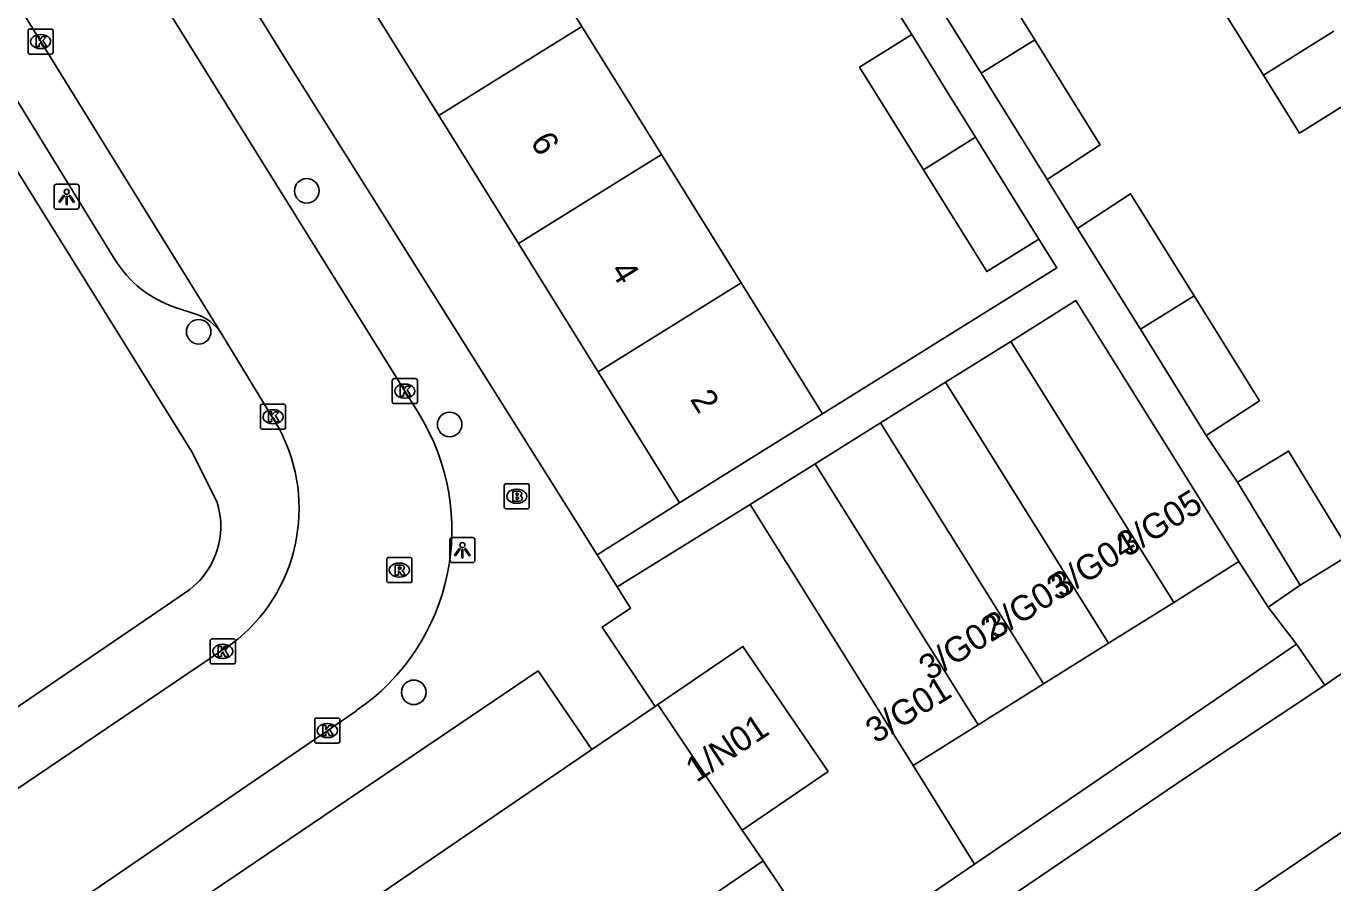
# Model space of a CAD drawing. Extents: x 160037 to 160839, y 385326 to 386441.
# Drawn here: x 160256.6 to 160308.7, y 386041.7 to 386075.8 of the extents above; entities that cross this region are included whole.
import ezdxf

# ---------------------------------------------------------------- set-up
doc = ezdxf.new("R2010")
doc.units = 0
for name, color, linetype in [('IMGEO_Boom', 7, 'Continuous'), ('IMGEO_Brandkraan', 7, 'Continuous'), ('IMGEO_Kolk', 7, 'Continuous'), ('IMGEO_Lichtpunt', 7, 'Continuous'), ('IMGEO_Pand', 7, 'Continuous'), ('IMGEO_Pand_nummerreeks', 7, 'Continuous'), ('IMGEO_Rijbaan_lokaal_open', 7, 'Continuous'), ('IMGEO_Rioolput', 7, 'Continuous'), ('IMGEO_Voetpad_open', 7, 'Continuous')]:
    doc.layers.add(name, color=color, linetype=linetype)

msp = doc.modelspace()

# ---------------------------------------------------------------- linework, layer by layer
at = {"layer": 'IMGEO_Boom'}
for centre in [(160267.828, 386069.221), (160263.52, 386063.61), (160273.521, 386059.919), (160272.091, 386049.252)]:
    msp.add_circle(centre, 0.489, dxfattribs=at)
at = {"layer": 'IMGEO_Brandkraan'}
for p, q in [((160275.693, 386056.634), (160275.693, 386057.486)), ((160275.768, 386057.56), (160276.62, 386057.56)), ((160276.694, 386057.486), (160276.694, 386056.634)), ((160276.181, 386057.34), (160276.206, 386057.34)), ((160276.62, 386056.56), (160275.768, 386056.56)), ((160276.204, 386056.78), (160276.179, 386056.78))]:
    msp.add_line(p, q, dxfattribs=at)
for points in [[(160275.693, 386056.634), (160275.693, 386057.486)], [(160275.768, 386057.56), (160276.62, 386057.56)], [(160276.694, 386057.486), (160276.694, 386056.634)], [(160276.041, 386057.26), (160276.041, 386056.86), (160276.254, 386056.86)], [(160276.272, 386057.26), (160276.041, 386057.26)], [(160276.22, 386057.179), (160276.166, 386057.179), (160276.166, 386057.103)], [(160276.166, 386057.103), (160276.219, 386057.103)], [(160276.228, 386057.027), (160276.166, 386057.027), (160276.166, 386056.946)], [(160276.62, 386056.56), (160275.768, 386056.56)], [(160276.166, 386056.946), (160276.228, 386056.946)]]:
    msp.add_lwpolyline(points, dxfattribs=at)
for centre, radius, start, end in [((160275.77, 386057.484), 0.0765, 91.552, 178.448), ((160275.77, 386057.484), 0.0765, 91.552, 178.448), ((160276.618, 386057.484), 0.0765, 1.552, 88.448), ((160276.618, 386057.484), 0.0765, 1.552, 88.448), ((160276.221, 386057.141), 0.0379, 267.8285, 90.9355), ((160276.229, 386056.986), 0.0404, 269.8759, 90.5077), ((160276.276, 386057.115), 0.145, 59.4692, 91.5367), ((160276.301, 386057.162), 0.0922, 285.5137, 58.1501), ((160276.306, 386056.97), 0.105, 301.3115, 78.989), ((160275.77, 386056.636), 0.0765, 181.552, 268.448), ((160275.77, 386056.636), 0.0765, 181.552, 268.448), ((160276.26, 386057.111), 0.251, 268.6676, 293.5347), ((160276.618, 386056.636), 0.0765, 271.552, 358.448), ((160276.618, 386056.636), 0.0765, 271.552, 358.448)]:
    msp.add_arc(centre, radius, start, end, dxfattribs=at)
for centre, major_axis, ratio, start_param, end_param in [((160276.18, 386057.06), (-0.387, 0.002), 0.722429, 4.712389, 7.853982), ((160276.205, 386057.06), (-0.39, 0.002), 0.717154, 1.570796, 4.712389)]:
    msp.add_ellipse(centre, major_axis=major_axis, ratio=ratio, start_param=start_param, end_param=end_param, dxfattribs=at)
at = {"layer": 'IMGEO_Kolk'}
for p, q in [((160256.72, 386074.739), (160256.72, 386075.591)), ((160256.795, 386075.665), (160257.647, 386075.665)), ((160257.208, 386075.445), (160257.233, 386075.445)), ((160257.721, 386075.591), (160257.721, 386074.739)), ((160257.647, 386074.665), (160256.795, 386074.665)), ((160257.231, 386074.885), (160257.206, 386074.885)), ((160271.233, 386060.822), (160271.233, 386061.674)), ((160271.308, 386061.748), (160272.16, 386061.748)), ((160272.234, 386061.674), (160272.234, 386060.822)), ((160271.721, 386061.528), (160271.746, 386061.528)), ((160265.983, 386059.802), (160265.983, 386060.654)), ((160266.058, 386060.728), (160266.91, 386060.728)), ((160266.984, 386060.654), (160266.984, 386059.802)), ((160272.16, 386060.748), (160271.308, 386060.748)), ((160271.744, 386060.968), (160271.719, 386060.968)), ((160266.471, 386060.508), (160266.496, 386060.508)), ((160266.91, 386059.728), (160266.058, 386059.728)), ((160266.494, 386059.948), (160266.469, 386059.948)), ((160263.98, 386050.458), (160263.98, 386051.31)), ((160264.055, 386051.384), (160264.907, 386051.384)), ((160264.981, 386051.31), (160264.981, 386050.458)), ((160264.468, 386051.164), (160264.493, 386051.164)), ((160264.907, 386050.384), (160264.055, 386050.384)), ((160264.491, 386050.604), (160264.466, 386050.604)), ((160268.144, 386047.303), (160268.144, 386048.155)), ((160268.219, 386048.229), (160269.071, 386048.229)), ((160269.145, 386048.155), (160269.145, 386047.303)), ((160268.632, 386048.009), (160268.657, 386048.009)), ((160269.071, 386047.229), (160268.219, 386047.229)), ((160268.655, 386047.449), (160268.63, 386047.449))]:
    msp.add_line(p, q, dxfattribs=at)
for points in [[(160256.72, 386074.739), (160256.72, 386075.591)], [(160256.795, 386075.665), (160257.647, 386075.665)], [(160257.041, 386075.365), (160257.164, 386075.365), (160257.164, 386075.214), (160257.294, 386075.365), (160257.458, 386075.365), (160257.312, 386075.214), (160257.465, 386074.965), (160257.313, 386074.965), (160257.228, 386075.129), (160257.164, 386075.062), (160257.164, 386074.965), (160257.041, 386074.965), (160257.041, 386075.365)], [(160257.721, 386075.591), (160257.721, 386074.739)], [(160257.647, 386074.665), (160256.795, 386074.665)], [(160271.233, 386060.822), (160271.233, 386061.674)], [(160271.308, 386061.748), (160272.16, 386061.748)], [(160272.234, 386061.674), (160272.234, 386060.822)], [(160271.554, 386061.448), (160271.677, 386061.448), (160271.677, 386061.297), (160271.807, 386061.448), (160271.971, 386061.448), (160271.825, 386061.297), (160271.978, 386061.048), (160271.826, 386061.048), (160271.741, 386061.212), (160271.677, 386061.145), (160271.677, 386061.048), (160271.554, 386061.048), (160271.554, 386061.448)], [(160265.983, 386059.802), (160265.983, 386060.654)], [(160266.058, 386060.728), (160266.91, 386060.728)], [(160266.984, 386060.654), (160266.984, 386059.802)], [(160272.16, 386060.748), (160271.308, 386060.748)], [(160266.304, 386060.428), (160266.427, 386060.428), (160266.427, 386060.277), (160266.557, 386060.428), (160266.721, 386060.428), (160266.575, 386060.277), (160266.728, 386060.028), (160266.576, 386060.028), (160266.491, 386060.192), (160266.427, 386060.125), (160266.427, 386060.028), (160266.304, 386060.028), (160266.304, 386060.428)], [(160266.91, 386059.728), (160266.058, 386059.728)], [(160263.98, 386050.458), (160263.98, 386051.31)], [(160264.055, 386051.384), (160264.907, 386051.384)], [(160264.981, 386051.31), (160264.981, 386050.458)], [(160264.301, 386051.084), (160264.424, 386051.084), (160264.424, 386050.933), (160264.554, 386051.084), (160264.718, 386051.084), (160264.572, 386050.933), (160264.725, 386050.684), (160264.573, 386050.684), (160264.488, 386050.848), (160264.424, 386050.781), (160264.424, 386050.684), (160264.301, 386050.684), (160264.301, 386051.084)], [(160264.907, 386050.384), (160264.055, 386050.384)], [(160268.144, 386047.303), (160268.144, 386048.155)], [(160268.219, 386048.229), (160269.071, 386048.229)], [(160269.145, 386048.155), (160269.145, 386047.303)], [(160268.465, 386047.929), (160268.588, 386047.929), (160268.588, 386047.778), (160268.718, 386047.929), (160268.882, 386047.929), (160268.736, 386047.778), (160268.889, 386047.529), (160268.737, 386047.529), (160268.652, 386047.693), (160268.588, 386047.626), (160268.588, 386047.529), (160268.465, 386047.529), (160268.465, 386047.929)], [(160269.071, 386047.229), (160268.219, 386047.229)]]:
    msp.add_lwpolyline(points, dxfattribs=at)
for centre, start, end in [((160256.797, 386075.589), 91.552, 178.448), ((160256.797, 386075.589), 91.552, 178.448), ((160257.645, 386075.589), 1.552, 88.448), ((160257.645, 386075.589), 1.552, 88.448), ((160256.797, 386074.741), 181.552, 268.448), ((160256.797, 386074.741), 181.552, 268.448), ((160257.645, 386074.741), 271.552, 358.448), ((160257.645, 386074.741), 271.552, 358.448), ((160271.31, 386061.672), 91.552, 178.448), ((160271.31, 386061.672), 91.552, 178.448), ((160272.158, 386061.672), 1.552, 88.448), ((160272.158, 386061.672), 1.552, 88.448), ((160266.06, 386060.652), 91.552, 178.448), ((160266.06, 386060.652), 91.552, 178.448), ((160266.908, 386060.652), 1.552, 88.448), ((160266.908, 386060.652), 1.552, 88.448), ((160271.31, 386060.824), 181.552, 268.448), ((160271.31, 386060.824), 181.552, 268.448), ((160272.158, 386060.824), 271.552, 358.448), ((160272.158, 386060.824), 271.552, 358.448), ((160266.06, 386059.804), 181.552, 268.448), ((160266.06, 386059.804), 181.552, 268.448), ((160266.908, 386059.804), 271.552, 358.448), ((160266.908, 386059.804), 271.552, 358.448), ((160264.057, 386051.308), 91.552, 178.448), ((160264.057, 386051.308), 91.552, 178.448), ((160264.905, 386051.308), 1.552, 88.448), ((160264.905, 386051.308), 1.552, 88.448), ((160264.057, 386050.46), 181.552, 268.448), ((160264.057, 386050.46), 181.552, 268.448), ((160264.905, 386050.46), 271.552, 358.448), ((160264.905, 386050.46), 271.552, 358.448), ((160268.221, 386048.153), 91.552, 178.448), ((160268.221, 386048.153), 91.552, 178.448), ((160269.069, 386048.153), 1.552, 88.448), ((160269.069, 386048.153), 1.552, 88.448), ((160268.221, 386047.305), 181.552, 268.448), ((160268.221, 386047.305), 181.552, 268.448), ((160269.069, 386047.305), 271.552, 358.448), ((160269.069, 386047.305), 271.552, 358.448)]:
    msp.add_arc(centre, 0.0765, start, end, dxfattribs=at)
for centre, major_axis, ratio, start_param, end_param in [((160257.207, 386075.165), (-0.387, 0.002), 0.722429, 4.712389, 7.853982), ((160257.232, 386075.165), (-0.39, 0.002), 0.717154, 1.570796, 4.712389), ((160271.72, 386061.248), (-0.387, 0.002), 0.722429, 4.712389, 7.853982), ((160271.745, 386061.248), (-0.39, 0.002), 0.717154, 1.570796, 4.712389), ((160266.47, 386060.228), (-0.387, 0.002), 0.722429, 4.712389, 7.853982), ((160266.495, 386060.228), (-0.39, 0.002), 0.717154, 1.570796, 4.712389), ((160264.467, 386050.884), (-0.387, 0.002), 0.722429, 4.712389, 7.853982), ((160264.492, 386050.884), (-0.39, 0.002), 0.717154, 1.570796, 4.712389), ((160268.631, 386047.729), (-0.387, 0.002), 0.722429, 4.712389, 7.853982), ((160268.656, 386047.729), (-0.39, 0.002), 0.717154, 1.570796, 4.712389)]:
    msp.add_ellipse(centre, major_axis=major_axis, ratio=ratio, start_param=start_param, end_param=end_param, dxfattribs=at)
at = {"layer": 'IMGEO_Lichtpunt'}
for p, q in [((160258.662, 386069.484), (160257.854, 386069.484)), ((160258.662, 386069.484), (160257.854, 386069.484)), ((160257.76, 386069.389), (160257.76, 386068.582)), ((160257.76, 386069.389), (160257.76, 386068.582)), ((160258.756, 386068.582), (160258.756, 386069.389)), ((160258.756, 386068.582), (160258.756, 386069.389)), ((160257.854, 386068.488), (160258.662, 386068.488)), ((160257.854, 386068.488), (160258.662, 386068.488)), ((160274.43, 386055.413), (160273.622, 386055.413)), ((160274.43, 386055.413), (160273.622, 386055.413)), ((160273.528, 386055.318), (160273.528, 386054.511)), ((160273.528, 386055.318), (160273.528, 386054.511)), ((160274.524, 386054.511), (160274.524, 386055.318)), ((160274.524, 386054.511), (160274.524, 386055.318)), ((160273.622, 386054.417), (160274.43, 386054.417)), ((160273.622, 386054.417), (160274.43, 386054.417))]:
    msp.add_line(p, q, dxfattribs=at)
for points in [[(160258.134, 386069.053), (160258.173, 386069.025), (160257.985, 386068.763), (160257.947, 386068.79), (160258.134, 386069.053)], [(160258.236, 386069.005), (160258.283, 386069.005), (160258.283, 386068.683), (160258.236, 386068.683), (160258.236, 386069.005)], [(160258.346, 386069.025), (160258.384, 386069.052), (160258.571, 386068.79), (160258.532, 386068.762), (160258.346, 386069.025)], [(160273.902, 386054.982), (160273.941, 386054.954), (160273.753, 386054.692), (160273.715, 386054.719), (160273.902, 386054.982)], [(160274.004, 386054.934), (160274.051, 386054.934), (160274.051, 386054.612), (160274.004, 386054.612), (160274.004, 386054.934)], [(160274.114, 386054.954), (160274.152, 386054.981), (160274.339, 386054.719), (160274.3, 386054.691), (160274.114, 386054.954)]]:
    msp.add_lwpolyline(points, dxfattribs=at)
for centre in [(160258.259, 386069.187), (160274.027, 386055.116)]:
    msp.add_circle(centre, 0.0994, dxfattribs=at)
for centre, start, end in [((160257.854, 386069.389), 90, 180), ((160257.854, 386069.389), 90, 180), ((160258.662, 386069.389), 0, 90), ((160258.662, 386069.389), 0, 90), ((160257.854, 386068.582), 180, 270), ((160257.854, 386068.582), 180, 270), ((160258.662, 386068.582), 270, 0), ((160258.662, 386068.582), 270, 360), ((160273.622, 386055.318), 90, 180), ((160273.622, 386055.318), 90, 180), ((160274.43, 386055.318), 0, 90), ((160274.43, 386055.318), 0, 90), ((160273.622, 386054.511), 180, 270), ((160273.622, 386054.511), 180, 270), ((160274.43, 386054.511), 270, 0), ((160274.43, 386054.511), 270, 360)]:
    msp.add_arc(centre, 0.0946, start, end, dxfattribs=at)
at = {"layer": 'IMGEO_Pand'}
for points in [[(160275.614, 386080.871), (160278.788, 386075.768)], [(160305.592, 386080.676), (160307.098, 386078.256), (160304.281, 386076.503), (160305.945, 386073.829)], [(160296.84, 386075.233), (160294.309, 386079.298), (160292.2, 386077.921)], [(160294.701, 386073.902), (160292.2, 386077.921)], [(160273.089, 386072.228), (160269.918, 386077.333)], [(160278.788, 386075.768), (160273.089, 386072.228)], [(160278.788, 386075.768), (160281.963, 386070.664)], [(160292.401, 386070.062), (160289.855, 386074.153), (160291.932, 386075.445)], [(160291.932, 386075.445), (160293.376, 386073.125), (160294.479, 386071.353)], [(160294.701, 386073.902), (160296.84, 386075.233)], [(160297.329, 386069.678), (160299.44, 386071.056), (160296.84, 386075.233)], [(160305.945, 386073.829), (160308.749, 386075.574)], [(160297.329, 386069.678), (160294.701, 386073.902)], [(160305.945, 386073.829), (160307.383, 386071.519), (160310.187, 386073.264)], [(160276.26, 386067.122), (160273.089, 386072.228)], [(160294.479, 386071.353), (160292.401, 386070.062)], [(160294.479, 386071.353), (160297.001, 386067.3)], [(160276.26, 386067.122), (160281.963, 386070.664)], [(160281.963, 386070.664), (160285.137, 386065.561)], [(160297.001, 386067.3), (160294.924, 386066.008), (160292.401, 386070.062)], [(160303.184, 386065.041), (160300.654, 386069.106), (160298.542, 386067.728)], [(160301.043, 386063.709), (160298.542, 386067.728)], [(160279.432, 386062.017), (160276.26, 386067.122)], [(160285.137, 386065.561), (160279.432, 386062.017)], [(160285.137, 386065.561), (160288.38, 386060.346)], [(160295.878, 386063.225), (160298.475, 386064.849), (160304.971, 386054.46)], [(160303.184, 386065.041), (160301.043, 386063.709)], [(160303.671, 386059.485), (160305.784, 386060.864), (160303.184, 386065.041)], [(160293.281, 386061.601), (160295.878, 386063.225)], [(160295.878, 386063.225), (160302.373, 386052.836)], [(160303.671, 386059.485), (160301.043, 386063.709)], [(160282.676, 386056.794), (160279.432, 386062.017)], [(160290.683, 386059.978), (160293.281, 386061.601)], [(160299.776, 386051.212), (160293.281, 386061.601)], [(160288.38, 386060.346), (160286.921, 386059.438), (160282.676, 386056.794)], [(160288.086, 386058.354), (160290.683, 386059.978)], [(160290.683, 386059.978), (160297.179, 386049.588)], [(160304.914, 386057.618), (160306.949, 386058.861), (160309.448, 386054.767)], [(160285.489, 386056.73), (160288.086, 386058.354)], [(160294.582, 386047.964), (160288.086, 386058.354)], [(160307.413, 386053.524), (160304.914, 386057.618)], [(160291.985, 386046.341), (160285.489, 386056.73)], [(160302.373, 386052.836), (160304.971, 386054.46)], [(160309.448, 386054.767), (160307.413, 386053.524)], [(160299.776, 386051.212), (160302.373, 386052.836)], [(160281.819, 386048.768), (160285.206, 386051.078), (160288.598, 386046.105), (160285.171, 386043.767)], [(160297.179, 386049.588), (160299.776, 386051.212)], [(160294.582, 386047.964), (160297.179, 386049.588)], [(160279.189, 386046.974), (160281.71, 386048.693)], [(160281.71, 386048.693), (160281.819, 386048.768)], [(160285.171, 386043.767), (160281.819, 386048.768)], [(160291.985, 386046.341), (160294.582, 386047.964)], [(160279.189, 386046.974), (160265.251, 386037.468)], [(160285.171, 386043.767), (160286.007, 386042.54)], [(160257.536, 386023.121), (160286.007, 386042.54)]]:
    msp.add_lwpolyline(points, dxfattribs=at)
at = {"layer": 'IMGEO_Rijbaan_lokaal_open'}
for points in [[(160240.863, 386110.791), (160249.217, 386097.394), (160272.288, 386060.355)], [(160239.198, 386104.251), (160242.526, 386098.843), (160255.179, 386078.459), (160264.42, 386063.553)], [(160266.734, 386059.736), (160264.42, 386063.553)], [(160325.342, 386061.172), (160323.666, 386060.015), (160315.833, 386054.695), (160308.389, 386049.542)], [(160328.103, 386056.609), (160310.109, 386044.387), (160289.489, 386030.427), (160265.152, 386013.927)], [(160304.971, 386054.46), (160306.13, 386052.646)], [(160306.13, 386052.646), (160307.267, 386051.171)], [(160248.878, 386040.412), (160264.853, 386051.194)], [(160307.267, 386051.171), (160294.438, 386042.412)], [(160308.389, 386049.542), (160302.814, 386045.834), (160265.416, 386020.437), (160263.212, 386018.961)], [(160269.802, 386048.522), (160252.901, 386036.973), (160251.274, 386035.995)], [(160294.438, 386042.412), (160291.985, 386046.341)], [(160286.007, 386042.54), (160288.716, 386038.505)]]:
    msp.add_lwpolyline(points, dxfattribs=at)
for centre, radius, start, end in [((160264.87, 386055.736), 8.738, 304.3585, 31.912), ((160260.767, 386056.572), 6.754, 307.2258, 27.9368)]:
    msp.add_arc(centre, radius, start, end, dxfattribs=at)
at = {"layer": 'IMGEO_Rioolput'}
for p, q in [((160271.015, 386053.695), (160271.015, 386054.547)), ((160271.09, 386054.621), (160271.942, 386054.621)), ((160271.503, 386054.401), (160271.528, 386054.401)), ((160272.016, 386054.547), (160272.016, 386053.695)), ((160271.526, 386053.841), (160271.501, 386053.841)), ((160271.942, 386053.621), (160271.09, 386053.621))]:
    msp.add_line(p, q, dxfattribs=at)
for points in [[(160271.015, 386053.695), (160271.015, 386054.547)], [(160271.09, 386054.621), (160271.942, 386054.621)], [(160272.016, 386054.547), (160272.016, 386053.695)], [(160271.604, 386054.319), (160271.352, 386054.321), (160271.352, 386053.921)], [(160271.352, 386053.921), (160271.476, 386053.921), (160271.476, 386054.083), (160271.487, 386054.083)], [(160271.53, 386054.24), (160271.476, 386054.24), (160271.476, 386054.159)], [(160271.476, 386054.159), (160271.528, 386054.159)], [(160271.534, 386054.054), (160271.605, 386053.921), (160271.745, 386053.921), (160271.68, 386054.047)], [(160271.942, 386053.621), (160271.09, 386053.621)]]:
    msp.add_lwpolyline(points, dxfattribs=at)
for centre, radius, start, end in [((160271.092, 386054.545), 0.0765, 91.552, 178.448), ((160271.092, 386054.545), 0.0765, 91.552, 178.448), ((160271.94, 386054.545), 0.0765, 1.552, 88.448), ((160271.94, 386054.545), 0.0765, 1.552, 88.448), ((160271.486, 386054.03), 0.0533, 26.0293, 88.6989), ((160271.512, 386054.348), 0.19, 274.7715, 282.9687), ((160271.536, 386054.144), 0.0964, 77.0061, 93.1865), ((160271.55, 386054.201), 0.0378, 276.6634, 79.6772), ((160271.603, 386054.209), 0.109, 350.3612, 89.416), ((160271.601, 386054.209), 0.112, 277.5842, 350.9817), ((160271.585, 386053.994), 0.108, 29.5134, 73.7905), ((160271.092, 386053.697), 0.0765, 181.552, 268.448), ((160271.092, 386053.697), 0.0765, 181.552, 268.448), ((160271.94, 386053.697), 0.0765, 271.552, 358.448), ((160271.94, 386053.697), 0.0765, 271.552, 358.448)]:
    msp.add_arc(centre, radius, start, end, dxfattribs=at)
for centre, major_axis, ratio, start_param, end_param in [((160271.502, 386054.121), (-0.387, 0.002), 0.722429, 4.712389, 7.853982), ((160271.527, 386054.121), (-0.39, 0.002), 0.717154, 1.570796, 4.712389)]:
    msp.add_ellipse(centre, major_axis=major_axis, ratio=ratio, start_param=start_param, end_param=end_param, dxfattribs=at)
at = {"layer": 'IMGEO_Voetpad_open'}
for points in [[(160279.395, 386054.732), (160266.865, 386074.67), (160243.753, 386112.04)], [(160233.964, 386105.87), (160240.181, 386095.886), (160263.271, 386058.789), (160264.257, 386056.811)], [(160260.176, 386066.493), (160239.591, 386099.947)], [(160290.652, 386077.507), (160291.932, 386075.445)], [(160298.542, 386067.728), (160297.329, 386069.678)], [(160297.001, 386067.3), (160297.714, 386066.155), (160296.195, 386065.21), (160288.38, 386060.346)], [(160263.402, 386064.313), (160262.601, 386064.577)], [(160304.914, 386057.618), (160303.671, 386059.485)], [(160282.676, 386056.794), (160279.395, 386054.732)], [(160280.195, 386053.46), (160285.489, 386056.73)], [(160279.395, 386054.732), (160280.195, 386053.46)], [(160263.56, 386053.702), (160263.169, 386053.345), (160261.981, 386052.544), (160256.361, 386048.714), (160247.576, 386042.636)], [(160281.71, 386048.693), (160279.601, 386051.842), (160280.731, 386052.606), (160280.195, 386053.46)], [(160306.13, 386052.646), (160307.413, 386053.524)], [(160308.389, 386049.542), (160307.267, 386051.171)], [(160263.091, 386040.677), (160277.047, 386050.115), (160279.189, 386046.974)], [(160288.716, 386038.505), (160292.172, 386040.865), (160294.438, 386042.412)]]:
    msp.add_lwpolyline(points, dxfattribs=at)
for centre, radius, start, end in [((160264.007, 386068.849), 4.498, 211.5939, 251.7813), ((160262.777, 386062.414), 1.999, 34.7298, 71.7829), ((160261.2, 386055.864), 3.2, 317.51, 17.2178)]:
    msp.add_arc(centre, radius, start, end, dxfattribs=at)

# ---------------------------------------------------------------- texts
at = {"layer": 'IMGEO_Pand_nummerreeks'}
for s, rotation, p in [('6', 301.8479, (160276.709, 386071.177)), ('4', 301.8479, (160279.894, 386066.049)), ('2', 301.8479, (160283.078, 386060.923)), ('3/G05', 31.9236, (160300.507, 386054.605)), ('3/G04', 31.9236, (160297.882, 386052.969)), ('3/G03', 31.9236, (160295.257, 386051.334)), ('3/G02', 31.9236, (160292.626, 386049.695)), ('3/G01', 31.8049, (160290.5, 386047.191)), ('1/N01', 33.6901, (160283.355, 386045.639))]:
    msp.add_text(s, height=1, rotation=rotation, dxfattribs=at).set_placement(p)

doc.saveas('drawing.dxf')
